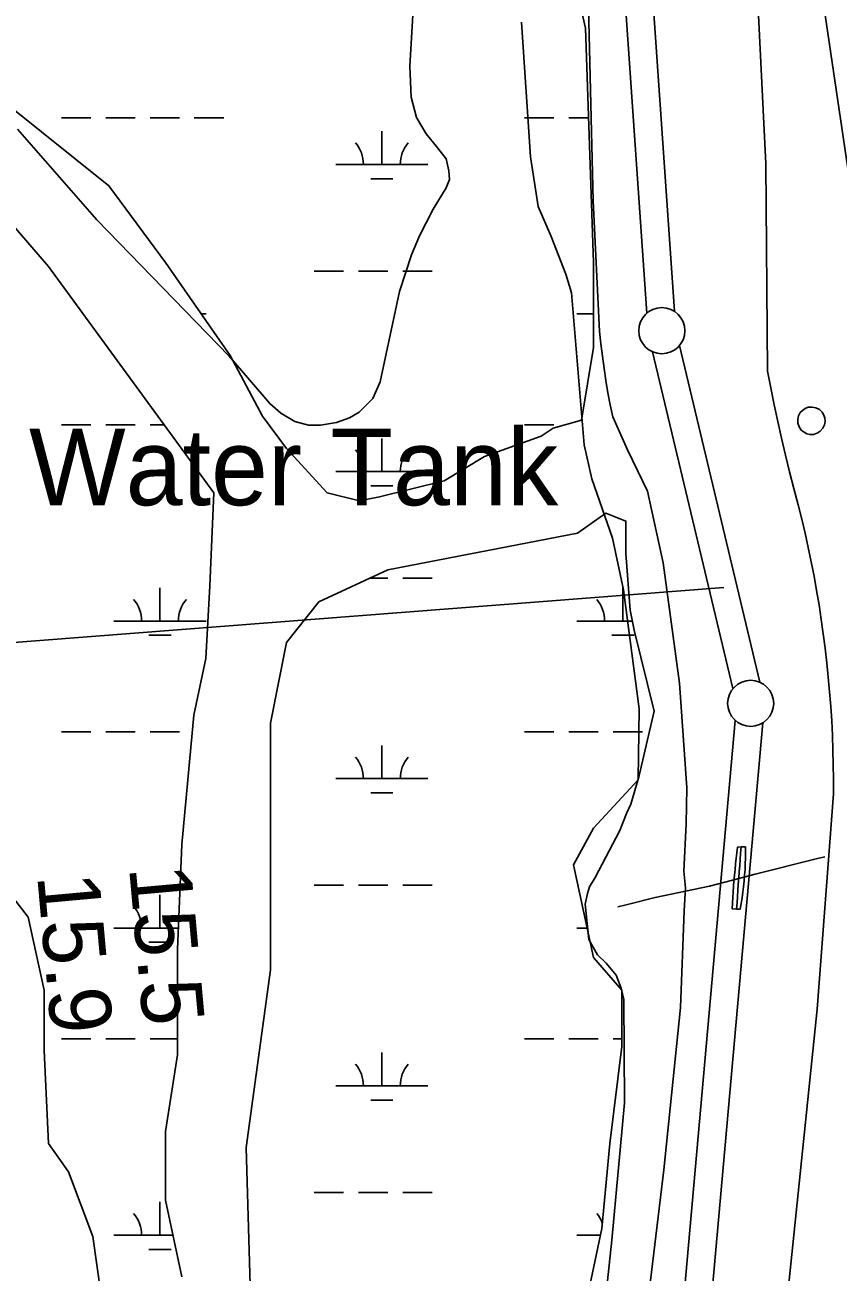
# Model space of a CAD drawing. Extents: x 3535183 to 3573198, y 534952 to 560562.
# Drawn here: x 3554180 to 3555062, y 549561 to 550912 of the extents above; entities that cross this region are included whole.
import ezdxf

# ---------------------------------------------------------------- set-up
doc = ezdxf.new("R2010")
doc.units = 0
for name, color, linetype in [('V-BRDG-OTLN', 7, 'Continuous'), ('V-DOMW-IDEN', 7, 'Continuous'), ('V-DOMW-TANK', 7, 'Continuous'), ('V-LEVE-TOET', 7, 'Continuous'), ('V-RIVR-RANG', 7, 'Continuous'), ('V-ROAD-CNTR', 7, 'Continuous'), ('V-SITE-VEGE', 7, 'Continuous'), ('V-SURV-LINE', 7, 'Continuous'), ('V-UTIL-LINE', 7, 'Continuous'), ('V-WETL-SWMP', 7, 'Continuous')]:
    doc.layers.add(name, color=color, linetype=linetype)

msp = doc.modelspace()

# ---------------------------------------------------------------- linework, layer by layer
at = {"layer": 'V-BRDG-OTLN'}
msp.add_lwpolyline([(3554961.3, 550022.1), (3554961.4, 550015.9), (3554961.3, 550009.8), (3554961.1, 550003.6), (3554960.8, 549997.4), (3554960.3, 549991.2), (3554959.8, 549985.1), (3554959.1, 549978.9), (3554958.4, 549972.8), (3554957.5, 549966.7), (3554956.6, 549960.6), (3554955.5, 549954.5), (3554951.7, 549954.7), (3554946.9, 549954.8), (3554947.2, 549960.9), (3554947.5, 549967), (3554947.9, 549973.1), (3554948.4, 549979.2), (3554948.8, 549985.3), (3554949.4, 549991.4), (3554950, 549997.5), (3554950.6, 550003.6), (3554951.3, 550009.7), (3554952, 550015.7), (3554952.7, 550021.8), (3554956.5, 550021.9)], close=True, dxfattribs=at)
msp.add_lwpolyline([(3554951.7, 549954.7), (3554952.2, 549961.3), (3554952.6, 549968.1), (3554953, 549974.8), (3554953.5, 549981.5), (3554954, 549988.3), (3554954.5, 549995), (3554955, 550001.8), (3554955.4, 550008.5), (3554956, 550015.2), (3554956.5, 550021.9), (3554956.5, 550022)], dxfattribs=at)
at = {"layer": 'V-DOMW-TANK'}
msp.add_lwpolyline([(3555047.4, 550486.4), (3555047.6, 550483), (3555047, 550479.3), (3555045.2, 550475.6), (3555042.4, 550472.4), (3555038.9, 550470.1), (3555034.9, 550468.9), (3555031.1, 550468.9), (3555027.8, 550469.6), (3555024.8, 550471.1), (3555021.8, 550473.5), (3555019.5, 550476.9), (3555018.1, 550480.9), (3555017.9, 550485.2), (3555018.9, 550489.1), (3555020.7, 550492.4), (3555023, 550494.9), (3555025.9, 550496.9), (3555029.4, 550498.2), (3555033.5, 550498.5), (3555037.7, 550497.7), (3555041.4, 550495.7), (3555044.4, 550492.9), (3555046.3, 550489.7)], close=True, dxfattribs=at)
at = {"layer": 'V-LEVE-TOET'}
msp.add_line((3554854.9, 550407.3), (3554872, 550329.7), dxfattribs=at)
for points in [[(3554790.4, 550961.5), (3554796.1, 550721.7), (3554803.2, 550580.4), (3554804.6, 550567), (3554806.2, 550553.7), (3554808, 550540.4), (3554810, 550527.2), (3554812.2, 550514), (3554814.7, 550500.8), (3554817.3, 550487.7), (3554833.3, 550452.3), (3554854.9, 550407.3)], [(3554973.6, 550959.8), (3554983.2, 550761.9), (3554985.3, 550537.5), (3554988.8, 550519.2), (3554992.4, 550501), (3554996.3, 550482.8), (3555000.3, 550464.6), (3555004.6, 550446.5), (3555009, 550428.4), (3555013.7, 550410.4), (3555018.5, 550392.5)], [(3555018.5, 550392.5), (3555022.3, 550377.1), (3555025.9, 550361.7), (3555029.3, 550346.3)], [(3555029.3, 550346.3), (3555032.6, 550330.8), (3555035.6, 550315.3), (3555038.4, 550299.7), (3555041, 550284.1), (3555043.4, 550268.5), (3555045.6, 550252.9), (3555047.6, 550237.2), (3555049.4, 550221.5), (3555051, 550205.7), (3555052.5, 550190), (3555053.7, 550174.2), (3555054.7, 550158.5), (3555055.5, 550142.7), (3555056, 550126.9), (3555056.4, 550111.1), (3555056.6, 550095.3), (3555056.6, 550079.4), (3555038.9, 549846.1), (3555003.4, 549503.6)], [(3554872, 550329.7), (3554889.7, 550199.4), (3554897.6, 550085.9), (3554896.9, 550046.9), (3554894.6, 549995.8), (3554896.2, 549977.5), (3554894.7, 549952.6), (3554890.9, 549848), (3554872.8, 549672.1), (3554853.1, 549510.2)]]:
    msp.add_lwpolyline(points, dxfattribs=at)
at = {"layer": 'V-RIVR-RANG'}
msp.add_line((3554937.7, 550303.1), (3553143, 550164), dxfattribs=at)
at = {"layer": 'V-ROAD-CNTR'}
msp.add_lwpolyline([(3555126.8, 550388.1), (3555043.1, 550955.2)], dxfattribs=at)
at = {"layer": 'V-SITE-VEGE'}
for points in [[(3554258.1, 550701.4), (3554401.6, 550553.6), (3554445.6, 550502.3), (3554457.7, 550491.8), (3554472.9, 550482.9), (3554487.7, 550479), (3554500.6, 550479), (3554518.1, 550481.8), (3554532.1, 550486.8), (3554542.6, 550493.1), (3554557.4, 550507.9), (3554565.1, 550525.8), (3554586.4, 550623.6), (3554599.2, 550663.3), (3554607.8, 550683.9), (3554622.9, 550712.8), (3554636.9, 550735.8), (3554640.4, 550745.1), (3554639.6, 550754.5), (3554636.9, 550767.3), (3554626.3, 550780.9), (3554615, 550794.5), (3554604.5, 550812), (3554599, 550834.2), (3554597.4, 550867.7), (3554601.2, 550929.2)], [(3554718.6, 550915.4), (3554728.4, 550769.7), (3554736.7, 550715.9), (3554750.7, 550683.2), (3554766.7, 550642.3), (3554772.6, 550622.1), (3554786.4, 550457.6), (3554794.6, 550420.6), (3554817.2, 550356.4), (3554829, 550300.6), (3554846.2, 550171.7), (3554844.8, 550095.3), (3554837, 550068.4), (3554832.3, 550058.3), (3554824.9, 550039.6), (3554798.5, 549988.9), (3554792.3, 549978.8), (3554789.9, 549971.4), (3554787.6, 549960.1), (3554791.5, 549921.5), (3554800.9, 549905.1), (3554810.3, 549896.2), (3554821.2, 549882.9), (3554826.6, 549868.9), (3554829.4, 549856.5), (3554830.3, 549744.6), (3554816.4, 549595.8), (3554804.8, 549487.8)], [(3554172.3, 550799.4), (3554258.1, 550701.4)]]:
    msp.add_lwpolyline(points, dxfattribs=at)
at = {"layer": 'V-SURV-LINE'}
for points in [[(3554854.2, 550600.1), (3554818.3, 551120.9)], [(3554848.2, 551123), (3554884.2, 550602.2)], [(3554947.7, 550193.4), (3554860.6, 550558.3)], [(3554889.8, 550565.2), (3554976.9, 550200.4)], [(3554817.3, 548669.1), (3554950.2, 550158.9)], [(3554980.1, 550156.3), (3554847.2, 548666.4)]]:
    msp.add_lwpolyline(points, dxfattribs=at)
for centre in [(3554870.6, 550581.2), (3554966.9, 550177.5)]:
    msp.add_circle(centre, 25, dxfattribs=at)
at = {"layer": 'V-UTIL-LINE'}
msp.add_lwpolyline([(3554823, 549957.2), (3554831.9, 549959.1), (3554863.4, 549967.3), (3554922.3, 549979.5), (3554947.1, 549986), (3554971.6, 549992.5), (3555039.3, 550009.4), (3555047.4, 550011.4)], dxfattribs=at)
at = {"layer": 'V-WETL-SWMP'}
for p, q in [((3554219.8, 550811.9), (3554251.8, 550811.9)), ((3554267.8, 550811.9), (3554299.8, 550811.9)), ((3554315.8, 550811.9), (3554347.8, 550811.9)), ((3554363.8, 550811.9), (3554395.8, 550811.9)), ((3554721.7, 550811.9), (3554753.7, 550811.9)), ((3554769.7, 550811.9), (3554791.3, 550811.9)), ((3554567.1, 550761.2), (3554567.1, 550797.2)), ((3554517.1, 550761.2), (3554617.1, 550761.2)), ((3554555.1, 550745.8), (3554579.1, 550745.8)), ((3554493.7, 550645.8), (3554525.7, 550645.8)), ((3554541.7, 550645.8), (3554573.7, 550645.8)), ((3554589.7, 550645.8), (3554621.7, 550645.8)), ((3554371.3, 550599.3), (3554376.6, 550599.3)), ((3554778.5, 550599.3), (3554796.7, 550599.3)), ((3554219.8, 550479.3), (3554251.8, 550479.3)), ((3554267.8, 550479.3), (3554299.8, 550479.3)), ((3554315.8, 550479.3), (3554331.1, 550479.3)), ((3554721.7, 550479.3), (3554753.7, 550479.3)), ((3554567.1, 550428.5), (3554567.1, 550464.5)), ((3554517.1, 550428.5), (3554617.1, 550428.5)), ((3554555.1, 550413.1), (3554579.1, 550413.1)), ((3554553.8, 550313.1), (3554573.7, 550313.1)), ((3554589.7, 550313.1), (3554621.7, 550313.1)), ((3554326.6, 550266.7), (3554326.6, 550302.7)), ((3554828.5, 550266.7), (3554828.5, 550302.7)), ((3554276.6, 550266.7), (3554376.6, 550266.7)), ((3554778.5, 550266.7), (3554838.4, 550266.7)), ((3554314.6, 550251.2), (3554338.6, 550251.2)), ((3554816.5, 550251.2), (3554840.5, 550251.2)), ((3554219.8, 550146.6), (3554251.8, 550146.6)), ((3554267.8, 550146.6), (3554299.8, 550146.6)), ((3554315.8, 550146.6), (3554347.8, 550146.6)), ((3554721.7, 550146.6), (3554753.7, 550146.6)), ((3554769.7, 550146.6), (3554801.7, 550146.6)), ((3554817.7, 550146.6), (3554849.7, 550146.6)), ((3554567.1, 550095.9), (3554567.1, 550131.9)), ((3554517.1, 550095.9), (3554617.1, 550095.9)), ((3554555.1, 550080.4), (3554579.1, 550080.4)), ((3554493.7, 549980.4), (3554525.7, 549980.4)), ((3554541.7, 549980.4), (3554573.7, 549980.4)), ((3554589.7, 549980.4), (3554621.7, 549980.4)), ((3554326.6, 549934), (3554326.6, 549970)), ((3554276.6, 549934), (3554346.6, 549934)), ((3554778.5, 549934), (3554789.7, 549934)), ((3554314.6, 549918.6), (3554338.6, 549918.6)), ((3554219.8, 549813.9), (3554251.8, 549813.9)), ((3554267.8, 549813.9), (3554299.8, 549813.9)), ((3554315.8, 549813.9), (3554345.7, 549813.9)), ((3554721.7, 549813.9), (3554753.7, 549813.9)), ((3554769.7, 549813.9), (3554801.7, 549813.9)), ((3554817.7, 549813.9), (3554827.3, 549813.9)), ((3554567.1, 549763.2), (3554567.1, 549799.2)), ((3554517.1, 549763.2), (3554617.1, 549763.2)), ((3554555.1, 549747.7), (3554579.1, 549747.7)), ((3554493.7, 549647.7), (3554525.7, 549647.7)), ((3554541.7, 549647.7), (3554573.7, 549647.7)), ((3554589.7, 549647.7), (3554621.7, 549647.7)), ((3554326.6, 549601.3), (3554326.6, 549637.3)), ((3554276.6, 549601.3), (3554340.5, 549601.3)), ((3554778.5, 549601.3), (3554803.9, 549601.3)), ((3554314.6, 549585.9), (3554338.6, 549585.9))]:
    msp.add_line(p, q, dxfattribs=at)
for points in [[(3554752.9, 551062.3), (3554787.9, 550909), (3554796.7, 550655.1), (3554796.7, 550563.1), (3554783.5, 550484.3), (3554752.9, 550475.6), (3554739.7, 550466.8), (3554678.4, 550444.9), (3554634.7, 550418.6), (3554564.6, 550401.1), (3554542.7, 550396.7), (3554507.7, 550405.5), (3554463.9, 550453.7), (3554437.6, 550488.7), (3554402.6, 550554.4), (3554332.5, 550655.1), (3554271.2, 550738.3), (3554161.8, 550825.9), (3554100.5, 550895.9), (3554061.1, 550966)], [(3554122.4, 550747), (3554205.6, 550650.7), (3554385.1, 550405.5), (3554380.7, 550304.8), (3554376.3, 550226), (3554363.2, 550164.7), (3554350.1, 550024.6), (3554345.7, 549910.7), (3554345.7, 549796.9), (3554332.5, 549713.7), (3554332.5, 549639.3), (3554350.1, 549556.1)], [(3554424.5, 549547.3), (3554420.1, 549696.2), (3554446.4, 549888.8), (3554446.4, 550033.3), (3554446.4, 550155.9), (3554463.9, 550243.5), (3554498.9, 550287.3), (3554573.4, 550322.3), (3554779.2, 550361.7), (3554809.8, 550383.6), (3554831.7, 550374.9), (3554831.7, 550339.8), (3554836.1, 550278.5), (3554840.5, 550256.6), (3554862.3, 550169.1), (3554844.8, 550094.6), (3554796.7, 550042.1), (3554774.8, 550002.7), (3554796.7, 549902), (3554827.3, 549866.9), (3554827.3, 549805.6), (3554814.2, 549700.6), (3554805.4, 549608.6), (3554770.4, 549442.2)], [(3554262.5, 549538.5), (3554253.7, 549599.8), (3554227.5, 549669.9), (3554205.6, 549700.6), (3554201.2, 549801.3), (3554201.2, 549866.9), (3554183.7, 549945.8), (3554153, 549985.2)]]:
    msp.add_lwpolyline(points, dxfattribs=at)
for centre, start, end in [((3554511.9, 550761.7), 359.2282, 40.7718), ((3554622.3, 550761.7), 139.2282, 180.7718), ((3554381.9, 550599.8), 139.2282, 139.5074), ((3554511.9, 550429), 359.2282, 40.7718), ((3554622.3, 550429), 139.2282, 180.7718), ((3554271.4, 550267.1), 359.2282, 40.7718), ((3554381.9, 550267.1), 139.2282, 180.7718), ((3554773.3, 550267.1), 359.2282, 40.7718), ((3554511.9, 550096.3), 359.2282, 40.7718), ((3554622.3, 550096.3), 139.2282, 180.7718), ((3554271.4, 549934.5), 359.2282, 40.7718), ((3554511.9, 549763.7), 359.2282, 40.7718), ((3554622.3, 549763.7), 139.2282, 180.7718), ((3554271.4, 549601.8), 359.2282, 40.7718), ((3554773.3, 549601.8), 21.777, 40.7718)]:
    msp.add_arc(centre, 35.2, start, end, dxfattribs=at)

# ---------------------------------------------------------------- texts
at = {"layer": 'V-DOMW-IDEN'}
msp.add_text('Water Tank', height=83, dxfattribs=at).set_placement((3554184.6, 550392.1))
at = {"layer": 'V-RIVR-RANG'}
for s, p in [('15.9', (3554193.4, 549991)), ('15.5', (3554293, 549999.9))]:
    msp.add_text(s, height=67, rotation=275.1683, dxfattribs=at).set_placement(p)

doc.saveas('drawing.dxf')
